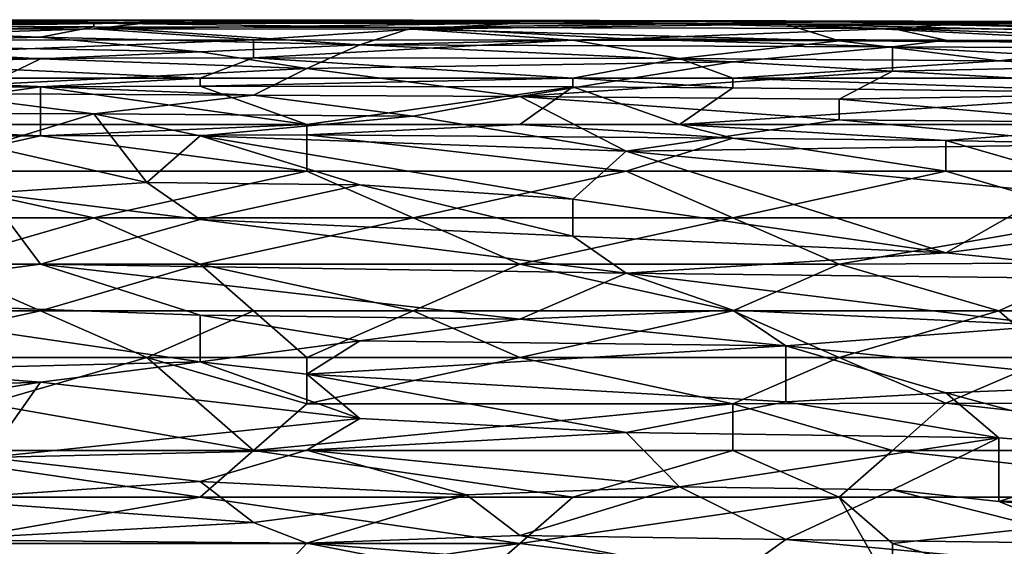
# Model space of a CAD drawing. Extents: x -161 to 11, y -10 to 160.
# Tile 278 of 499: x 0.0659 to 0.1486, y 0.3129 to 0.3571. Entities that reach past the tile are written whole.
import ezdxf

# ---------------------------------------------------------------- set-up
doc = ezdxf.new("R2010")
doc.units = 0
doc.header["$MEASUREMENT"] = 0
doc.layers.get('0').update_dxf_attribs({"linetype": 'CONTINUOUS'})

msp = doc.modelspace()

# ---------------------------------------------------------------- linework, layer by layer
for points in [[(0.036335, 0.356999, 0.717581), (0.072103, 0.356767, 0.713675), (0.013979, 0.356806, 0.713675)], [(0.054219, 0.356471, 0.709769), (0.013979, 0.356806, 0.713675), (0.072103, 0.356767, 0.713675)], [(0.031863, 0.356766, 0.7293), (0.076574, 0.356778, 0.7293), (0.054219, 0.357038, 0.725394)], [(0.076574, 0.356778, 0.7293), (0.031863, 0.356766, 0.7293), (0.040806, 0.356265, 0.733206)], [(0.045277, 0.357054, 0.721487), (0.081045, 0.356955, 0.717581), (0.036335, 0.356999, 0.717581)], [(0.072103, 0.356767, 0.713675), (0.036335, 0.356999, 0.717581), (0.081045, 0.356955, 0.717581)], [(0.040806, 0.356265, 0.733206), (0.072103, 0.356292, 0.733206), (0.076574, 0.356778, 0.7293)], [(0.054219, 0.357038, 0.725394), (0.098929, 0.357021, 0.721487), (0.045277, 0.357054, 0.721487)], [(0.081045, 0.356955, 0.717581), (0.045277, 0.357054, 0.721487), (0.098929, 0.357021, 0.721487)], [(0.076574, 0.356778, 0.7293), (0.1034, 0.356974, 0.725394), (0.054219, 0.357038, 0.725394)], [(0.098929, 0.357021, 0.721487), (0.054219, 0.357038, 0.725394), (0.1034, 0.356974, 0.725394)], [(0.072103, 0.356767, 0.713675), (0.072103, 0.356461, 0.709769), (0.054219, 0.356471, 0.709769)], [(0.054219, 0.356068, 0.705943), (0.054219, 0.356471, 0.709769), (0.072103, 0.356461, 0.709769)], [(0.054219, 0.356068, 0.705943), (0.072103, 0.356461, 0.709769), (0.067632, 0.355576, 0.701956)], [(0.067632, 0.355576, 0.701956), (0.072103, 0.356461, 0.709769), (0.094458, 0.354948, 0.69805)], [(0.121284, 0.356708, 0.713675), (0.072103, 0.356767, 0.713675), (0.081045, 0.356955, 0.717581)], [(0.107871, 0.356751, 0.7293), (0.076574, 0.356778, 0.7293), (0.072103, 0.356292, 0.733206)], [(0.072103, 0.356767, 0.713675), (0.121284, 0.356708, 0.713675), (0.098929, 0.356406, 0.709769)], [(0.072103, 0.356461, 0.709769), (0.072103, 0.356767, 0.713675), (0.098929, 0.356406, 0.709769)], [(0.107871, 0.356751, 0.7293), (0.072103, 0.356292, 0.733206), (0.098929, 0.356252, 0.733206)], [(0.098929, 0.356406, 0.709769), (0.094458, 0.354948, 0.69805), (0.072103, 0.356461, 0.709769)], [(0.107871, 0.356751, 0.7293), (0.1034, 0.356974, 0.725394), (0.076574, 0.356778, 0.7293)], [(0.134697, 0.35688, 0.717581), (0.081045, 0.356955, 0.717581), (0.098929, 0.357021, 0.721487)], [(0.081045, 0.356955, 0.717581), (0.134697, 0.35688, 0.717581), (0.121284, 0.356708, 0.713675)], [(0.116813, 0.355451, 0.701956), (0.094458, 0.354948, 0.69805), (0.098929, 0.356406, 0.709769)], [(0.130226, 0.356967, 0.721487), (0.098929, 0.357021, 0.721487), (0.1034, 0.356974, 0.725394)], [(0.098929, 0.357021, 0.721487), (0.130226, 0.356967, 0.721487), (0.134697, 0.35688, 0.717581)], [(0.107871, 0.356751, 0.7293), (0.098929, 0.356252, 0.733206), (0.130226, 0.356692, 0.7293)], [(0.121284, 0.356708, 0.713675), (0.139168, 0.356327, 0.709769), (0.098929, 0.356406, 0.709769)], [(0.098929, 0.356252, 0.733206), (0.134697, 0.35527, 0.737112), (0.130226, 0.356692, 0.7293)], [(0.116813, 0.355451, 0.701956), (0.098929, 0.356406, 0.709769), (0.139168, 0.356327, 0.709769)], [(0.1034, 0.356974, 0.725394), (0.107871, 0.356751, 0.7293), (0.130226, 0.356931, 0.725394)], [(0.130226, 0.356931, 0.725394), (0.130226, 0.356967, 0.721487), (0.1034, 0.356974, 0.725394)], [(0.107871, 0.356751, 0.7293), (0.130226, 0.356692, 0.7293), (0.130226, 0.356931, 0.725394)], [(0.116813, 0.355451, 0.701956), (0.139168, 0.356327, 0.709769), (0.143639, 0.355338, 0.701956)], [(0.121284, 0.356708, 0.713675), (0.134697, 0.35688, 0.717581), (0.143639, 0.356617, 0.713675)], [(0.143639, 0.356617, 0.713675), (0.139168, 0.356327, 0.709769), (0.121284, 0.356708, 0.713675)], [(0.174937, 0.35681, 0.725394), (0.130226, 0.356967, 0.721487), (0.130226, 0.356931, 0.725394)], [(0.174937, 0.35681, 0.725394), (0.183879, 0.356829, 0.721487), (0.130226, 0.356967, 0.721487)], [(0.134697, 0.35688, 0.717581), (0.130226, 0.356967, 0.721487), (0.183879, 0.356829, 0.721487)], [(0.174937, 0.35681, 0.725394), (0.130226, 0.356931, 0.725394), (0.130226, 0.356692, 0.7293)], [(0.174937, 0.35681, 0.725394), (0.130226, 0.356692, 0.7293), (0.179408, 0.356526, 0.7293)], [(0.130226, 0.356692, 0.7293), (0.161523, 0.355106, 0.737112), (0.157052, 0.356068, 0.73318)], [(0.161523, 0.355106, 0.737112), (0.130226, 0.356692, 0.7293), (0.134697, 0.35527, 0.737112)], [(0.179408, 0.356526, 0.7293), (0.130226, 0.356692, 0.7293), (0.157052, 0.356068, 0.73318)], [(0.183879, 0.356829, 0.721487), (0.183879, 0.35672, 0.717581), (0.134697, 0.35688, 0.717581)], [(0.134697, 0.35688, 0.717581), (0.183879, 0.35672, 0.717581), (0.183879, 0.356478, 0.713675)], [(0.143639, 0.356617, 0.713675), (0.134697, 0.35688, 0.717581), (0.183879, 0.356478, 0.713675)], [(0.139168, 0.356327, 0.709769), (0.143639, 0.356617, 0.713675), (0.161523, 0.356225, 0.709769)], [(0.170466, 0.355235, 0.701956), (0.139168, 0.356327, 0.709769), (0.161523, 0.356225, 0.709769)], [(0.143639, 0.355338, 0.701956), (0.139168, 0.356327, 0.709769), (0.170466, 0.355235, 0.701956)], [(0.143639, 0.356617, 0.713675), (0.183879, 0.356478, 0.713675), (0.161523, 0.356225, 0.709769)], [(0.040806, 0.356265, 0.733206), (0.040806, 0.355311, 0.737112), (0.072103, 0.356292, 0.733206)], [(0.040806, 0.355311, 0.737112), (0.085516, 0.355366, 0.737112), (0.072103, 0.356292, 0.733206)], [(0.045277, 0.355022, 0.69805), (0.054219, 0.356068, 0.705943), (0.067632, 0.355576, 0.701956)], [(0.045277, 0.355022, 0.69805), (0.067632, 0.355576, 0.701956), (0.081045, 0.354365, 0.694144)], [(0.081045, 0.354365, 0.694144), (0.067632, 0.355576, 0.701956), (0.094458, 0.354948, 0.69805)], [(0.085516, 0.355366, 0.737112), (0.098929, 0.356252, 0.733206), (0.072103, 0.356292, 0.733206)], [(0.098929, 0.356252, 0.733206), (0.085516, 0.355366, 0.737112), (0.112342, 0.355324, 0.737112)], [(0.134697, 0.35527, 0.737112), (0.098929, 0.356252, 0.733206), (0.112342, 0.355324, 0.737112)], [(0.067632, 0.353758, 0.690237), (0.022921, 0.355068, 0.69805), (0.045277, 0.355022, 0.69805)], [(0.067632, 0.353758, 0.690237), (0.040806, 0.353127, 0.686331), (0.022921, 0.355068, 0.69805)], [(0.085516, 0.355366, 0.737112), (0.040806, 0.355311, 0.737112), (0.045277, 0.353775, 0.741019)], [(0.085516, 0.353842, 0.741019), (0.085516, 0.355366, 0.737112), (0.045277, 0.353775, 0.741019)], [(0.067632, 0.353758, 0.690237), (0.045277, 0.355022, 0.69805), (0.081045, 0.354365, 0.694144)], [(0.094458, 0.354948, 0.69805), (0.089987, 0.352971, 0.686331), (0.081045, 0.354365, 0.694144)], [(0.112342, 0.355324, 0.737112), (0.085516, 0.355366, 0.737112), (0.085516, 0.353842, 0.741019)], [(0.112342, 0.355324, 0.737112), (0.085516, 0.353842, 0.741019), (0.121284, 0.353804, 0.741019)], [(0.125755, 0.353517, 0.690237), (0.089987, 0.352971, 0.686331), (0.094458, 0.354948, 0.69805)], [(0.116813, 0.355451, 0.701956), (0.139168, 0.354779, 0.69805), (0.094458, 0.354948, 0.69805)], [(0.125755, 0.353517, 0.690237), (0.094458, 0.354948, 0.69805), (0.139168, 0.354779, 0.69805)], [(0.112342, 0.355324, 0.737112), (0.121284, 0.353804, 0.741019), (0.134697, 0.35527, 0.737112)], [(0.139168, 0.354779, 0.69805), (0.116813, 0.355451, 0.701956), (0.143639, 0.355338, 0.701956)], [(0.134697, 0.35527, 0.737112), (0.121284, 0.353804, 0.741019), (0.14811, 0.353595, 0.741019)], [(0.139168, 0.354779, 0.69805), (0.139168, 0.352726, 0.686331), (0.125755, 0.353517, 0.690237)], [(0.14811, 0.353595, 0.741019), (0.161523, 0.355106, 0.737112), (0.134697, 0.35527, 0.737112)], [(0.174937, 0.35462, 0.69805), (0.139168, 0.354779, 0.69805), (0.143639, 0.355338, 0.701956)], [(0.174937, 0.35462, 0.69805), (0.165995, 0.353283, 0.690237), (0.139168, 0.354779, 0.69805)], [(0.139168, 0.352726, 0.686331), (0.139168, 0.354779, 0.69805), (0.165995, 0.353283, 0.690237)], [(0.174937, 0.35462, 0.69805), (0.143639, 0.355338, 0.701956), (0.170466, 0.355235, 0.701956)], [(0.161523, 0.355106, 0.737112), (0.14811, 0.353595, 0.741019), (0.18835, 0.35311, 0.741019)], [(0.085516, 0.353842, 0.741019), (0.045277, 0.353775, 0.741019), (0.081045, 0.352162, 0.743942)], [(0.067632, 0.353758, 0.690237), (0.081045, 0.354365, 0.694144), (0.089987, 0.352971, 0.686331)], [(0.112342, 0.352162, 0.743866), (0.085516, 0.353842, 0.741019), (0.081045, 0.352162, 0.743942)], [(0.112342, 0.352162, 0.743866), (0.121284, 0.353804, 0.741019), (0.085516, 0.353842, 0.741019)], [(0.040806, 0.353127, 0.686331), (0.067632, 0.353758, 0.690237), (0.063161, 0.35163, 0.678519)], [(0.045277, 0.353775, 0.741019), (0.045277, 0.352162, 0.743819), (0.081045, 0.352162, 0.743942)], [(0.089987, 0.352971, 0.686331), (0.063161, 0.35163, 0.678519), (0.067632, 0.353758, 0.690237)], [(0.107871, 0.350611, 0.674612), (0.089987, 0.352971, 0.686331), (0.125755, 0.353517, 0.690237)], [(0.107871, 0.350611, 0.674612), (0.125755, 0.353517, 0.690237), (0.139168, 0.352726, 0.686331)], [(0.121284, 0.353804, 0.741019), (0.112342, 0.352162, 0.743866), (0.125755, 0.352162, 0.743755)], [(0.14811, 0.353595, 0.741019), (0.121284, 0.353804, 0.741019), (0.125755, 0.352162, 0.743755)], [(0.14811, 0.353595, 0.741019), (0.125755, 0.352162, 0.743755), (0.174937, 0.352162, 0.742893)], [(0.139168, 0.352726, 0.686331), (0.165995, 0.353283, 0.690237), (0.170466, 0.350984, 0.678519)], [(0.18835, 0.35311, 0.741019), (0.14811, 0.353595, 0.741019), (0.174937, 0.352162, 0.742893)], [(0.063161, 0.35163, 0.678519), (0.089987, 0.352971, 0.686331), (0.085516, 0.350736, 0.674612)], [(0.085516, 0.350736, 0.674612), (0.089987, 0.352971, 0.686331), (0.107871, 0.350611, 0.674612)], [(0.107871, 0.350611, 0.674612), (0.139168, 0.352726, 0.686331), (0.134697, 0.350391, 0.674612)], [(0.134697, 0.350391, 0.674612), (0.139168, 0.352726, 0.686331), (0.170466, 0.350984, 0.678519)], [(0.045277, 0.352162, 0.743819), (0.045277, 0.351404, 0.744925), (0.067632, 0.351425, 0.744925)], [(0.067632, 0.351425, 0.744925), (0.081045, 0.352162, 0.743942), (0.045277, 0.352162, 0.743819)], [(0.045277, 0.351404, 0.744925), (0.045277, 0.348255, 0.748131), (0.067632, 0.351425, 0.744925)], [(0.045277, 0.348255, 0.748131), (0.067632, 0.348255, 0.748152), (0.067632, 0.351425, 0.744925)], [(0.05869, 0.350866, 0.674612), (0.063161, 0.35163, 0.678519), (0.085516, 0.350736, 0.674612)], [(0.067632, 0.351425, 0.744925), (0.081045, 0.351478, 0.744925), (0.081045, 0.352162, 0.743942)], [(0.081045, 0.351478, 0.744925), (0.067632, 0.351425, 0.744925), (0.089987, 0.348255, 0.748199)], [(0.089987, 0.348255, 0.748199), (0.067632, 0.351425, 0.744925), (0.067632, 0.348255, 0.748152)], [(0.081045, 0.352162, 0.743942), (0.081045, 0.351478, 0.744925), (0.112342, 0.352162, 0.743866)], [(0.081045, 0.351478, 0.744925), (0.112342, 0.351425, 0.744925), (0.112342, 0.352162, 0.743866)], [(0.112342, 0.351425, 0.744925), (0.081045, 0.351478, 0.744925), (0.089987, 0.348255, 0.748199)], [(0.089987, 0.348255, 0.748199), (0.107871, 0.348255, 0.748124), (0.112342, 0.351425, 0.744925)], [(0.112342, 0.351425, 0.744925), (0.107871, 0.348255, 0.748124), (0.121284, 0.348255, 0.748087)], [(0.112342, 0.352162, 0.743866), (0.125755, 0.351346, 0.744925), (0.125755, 0.352162, 0.743755)], [(0.112342, 0.352162, 0.743866), (0.112342, 0.351425, 0.744925), (0.125755, 0.351346, 0.744925)], [(0.125755, 0.351346, 0.744925), (0.112342, 0.351425, 0.744925), (0.121284, 0.348255, 0.748087)], [(0.161523, 0.350931, 0.744925), (0.174937, 0.352162, 0.742893), (0.125755, 0.352162, 0.743755)], [(0.125755, 0.352162, 0.743755), (0.125755, 0.351346, 0.744925), (0.161523, 0.350931, 0.744925)], [(0.049748, 0.349242, 0.6668), (0.05869, 0.350866, 0.674612), (0.072103, 0.349145, 0.6668)], [(0.085516, 0.350736, 0.674612), (0.072103, 0.349145, 0.6668), (0.05869, 0.350866, 0.674612)], [(0.072103, 0.349145, 0.6668), (0.085516, 0.350736, 0.674612), (0.098929, 0.348968, 0.6668)], [(0.098929, 0.348968, 0.6668), (0.085516, 0.350736, 0.674612), (0.107871, 0.350611, 0.674612)], [(0.098929, 0.348968, 0.6668), (0.107871, 0.350611, 0.674612), (0.116813, 0.346022, 0.655081)], [(0.134697, 0.350391, 0.674612), (0.134697, 0.348649, 0.6668), (0.107871, 0.350611, 0.674612)], [(0.116813, 0.346022, 0.655081), (0.107871, 0.350611, 0.674612), (0.134697, 0.348649, 0.6668)], [(0.161523, 0.350931, 0.744925), (0.125755, 0.351346, 0.744925), (0.121284, 0.348255, 0.748087)], [(0.121284, 0.348255, 0.748087), (0.161523, 0.348255, 0.747629), (0.161523, 0.350931, 0.744925)], [(0.157052, 0.348467, 0.6668), (0.134697, 0.350391, 0.674612), (0.170466, 0.350984, 0.678519)], [(0.134697, 0.348649, 0.6668), (0.134697, 0.350391, 0.674612), (0.157052, 0.348467, 0.6668)], [(0.049748, 0.349242, 0.6668), (0.072103, 0.349145, 0.6668), (0.063161, 0.346452, 0.655081)], [(0.063161, 0.346452, 0.655081), (0.072103, 0.349145, 0.6668), (0.076574, 0.343402, 0.643362)], [(0.081045, 0.3473, 0.658987), (0.072103, 0.349145, 0.6668), (0.098929, 0.348968, 0.6668)], [(0.072103, 0.349145, 0.6668), (0.081045, 0.3473, 0.658987), (0.076574, 0.343402, 0.643362)], [(0.081045, 0.3473, 0.658987), (0.098929, 0.348968, 0.6668), (0.116813, 0.346022, 0.655081)], [(0.067632, 0.347305, 0.748831), (0.067632, 0.348255, 0.748152), (0.045277, 0.348255, 0.748131)], [(0.049748, 0.347269, 0.748831), (0.067632, 0.347305, 0.748831), (0.045277, 0.348255, 0.748131)], [(0.089987, 0.347385, 0.748831), (0.089987, 0.348255, 0.748199), (0.067632, 0.347305, 0.748831)], [(0.067632, 0.348255, 0.748152), (0.067632, 0.347305, 0.748831), (0.089987, 0.348255, 0.748199)], [(0.107871, 0.348255, 0.748124), (0.089987, 0.347385, 0.748831), (0.125755, 0.347101, 0.748831)], [(0.107871, 0.348255, 0.748124), (0.089987, 0.348255, 0.748199), (0.089987, 0.347385, 0.748831)], [(0.107871, 0.348255, 0.748124), (0.125755, 0.347101, 0.748831), (0.121284, 0.348255, 0.748087)], [(0.116813, 0.346022, 0.655081), (0.134697, 0.348649, 0.6668), (0.157052, 0.346587, 0.658987)], [(0.143639, 0.346909, 0.748831), (0.161523, 0.348255, 0.747629), (0.121284, 0.348255, 0.748087)], [(0.125755, 0.347101, 0.748831), (0.143639, 0.346909, 0.748831), (0.121284, 0.348255, 0.748087)], [(0.157052, 0.348467, 0.6668), (0.157052, 0.346587, 0.658987), (0.134697, 0.348649, 0.6668)], [(0.161523, 0.346552, 0.748831), (0.161523, 0.348255, 0.747629), (0.143639, 0.346909, 0.748831)], [(0.054219, 0.344349, 0.750586), (0.067632, 0.347305, 0.748831), (0.049748, 0.347269, 0.748831)], [(0.054219, 0.344349, 0.750586), (0.089987, 0.344349, 0.75065), (0.067632, 0.347305, 0.748831)], [(0.067632, 0.347305, 0.748831), (0.089987, 0.344349, 0.75065), (0.089987, 0.347385, 0.748831)], [(0.081045, 0.3473, 0.658987), (0.094458, 0.343194, 0.643362), (0.076574, 0.343402, 0.643362)], [(0.081045, 0.3473, 0.658987), (0.116813, 0.346022, 0.655081), (0.112342, 0.341989, 0.639456)], [(0.094458, 0.343194, 0.643362), (0.081045, 0.3473, 0.658987), (0.112342, 0.341989, 0.639456)], [(0.116813, 0.344349, 0.750553), (0.125755, 0.347101, 0.748831), (0.089987, 0.347385, 0.748831)], [(0.116813, 0.344349, 0.750553), (0.089987, 0.347385, 0.748831), (0.089987, 0.344349, 0.75065)], [(0.076574, 0.343402, 0.643362), (0.063161, 0.342502, 0.639456), (0.063161, 0.346452, 0.655081)], [(0.125755, 0.347101, 0.748831), (0.116813, 0.344349, 0.750553), (0.143639, 0.344349, 0.750349)], [(0.116813, 0.346022, 0.655081), (0.157052, 0.346587, 0.658987), (0.152581, 0.342589, 0.643362)], [(0.125755, 0.347101, 0.748831), (0.143639, 0.344349, 0.750349), (0.143639, 0.346909, 0.748831)], [(0.161523, 0.346552, 0.748831), (0.143639, 0.346909, 0.748831), (0.152581, 0.344349, 0.750244)], [(0.143639, 0.346909, 0.748831), (0.143639, 0.344349, 0.750349), (0.152581, 0.344349, 0.750244)], [(0.116813, 0.346022, 0.655081), (0.143639, 0.33749, 0.623831), (0.112342, 0.341989, 0.639456)], [(0.116813, 0.346022, 0.655081), (0.152581, 0.342589, 0.643362), (0.143639, 0.33749, 0.623831)], [(0.049748, 0.340443, 0.752188), (0.072103, 0.340443, 0.75223), (0.054219, 0.344349, 0.750586)], [(0.072103, 0.340443, 0.75223), (0.089987, 0.344349, 0.75065), (0.054219, 0.344349, 0.750586)], [(0.098929, 0.340443, 0.752243), (0.089987, 0.344349, 0.75065), (0.072103, 0.340443, 0.75223)], [(0.089987, 0.344349, 0.75065), (0.098929, 0.340443, 0.752243), (0.116813, 0.344349, 0.750553)], [(0.125755, 0.340443, 0.75208), (0.116813, 0.344349, 0.750553), (0.098929, 0.340443, 0.752243)], [(0.125755, 0.340443, 0.75208), (0.143639, 0.344349, 0.750349), (0.116813, 0.344349, 0.750553)], [(0.125755, 0.340443, 0.75208), (0.157052, 0.340443, 0.751826), (0.143639, 0.344349, 0.750349)], [(0.157052, 0.340443, 0.751826), (0.152581, 0.344349, 0.750244), (0.143639, 0.344349, 0.750349)], [(0.063161, 0.342502, 0.639456), (0.076574, 0.343402, 0.643362), (0.081045, 0.340279, 0.631644)], [(0.081045, 0.340279, 0.631644), (0.076574, 0.343402, 0.643362), (0.094458, 0.343194, 0.643362)], [(0.081045, 0.340279, 0.631644), (0.094458, 0.343194, 0.643362), (0.112342, 0.338905, 0.627737)], [(0.094458, 0.343194, 0.643362), (0.112342, 0.341989, 0.639456), (0.112342, 0.338905, 0.627737)], [(0.049748, 0.336537, 0.616076), (0.063161, 0.342502, 0.639456), (0.067632, 0.336537, 0.616581)], [(0.063161, 0.342502, 0.639456), (0.081045, 0.340279, 0.631644), (0.067632, 0.336537, 0.616581)], [(0.165995, 0.340372, 0.63555), (0.143639, 0.33749, 0.623831), (0.152581, 0.342589, 0.643362)], [(0.112342, 0.338905, 0.627737), (0.112342, 0.341989, 0.639456), (0.143639, 0.33749, 0.623831)], [(0.049748, 0.340443, 0.752188), (0.05869, 0.336537, 0.753101), (0.072103, 0.340443, 0.75223)], [(0.081045, 0.336537, 0.75318), (0.072103, 0.340443, 0.75223), (0.05869, 0.336537, 0.753101)], [(0.067632, 0.336537, 0.616581), (0.081045, 0.340279, 0.631644), (0.116813, 0.335796, 0.616019)], [(0.081045, 0.336537, 0.75318), (0.098929, 0.340443, 0.752243), (0.072103, 0.340443, 0.75223)], [(0.081045, 0.336537, 0.75318), (0.107871, 0.336537, 0.753126), (0.098929, 0.340443, 0.752243)], [(0.112342, 0.338905, 0.627737), (0.116813, 0.335796, 0.616019), (0.081045, 0.340279, 0.631644)], [(0.107871, 0.336537, 0.753126), (0.125755, 0.340443, 0.75208), (0.098929, 0.340443, 0.752243)], [(0.125755, 0.340443, 0.75208), (0.107871, 0.336537, 0.753126), (0.134697, 0.336537, 0.75298)], [(0.157052, 0.340443, 0.751826), (0.125755, 0.340443, 0.75208), (0.134697, 0.336537, 0.75298)], [(0.157052, 0.336644, 0.752737), (0.157052, 0.340443, 0.751826), (0.134697, 0.336537, 0.75298)], [(0.143639, 0.33749, 0.623831), (0.165995, 0.340372, 0.63555), (0.165995, 0.335234, 0.616019)], [(0.143639, 0.33749, 0.623831), (0.116813, 0.335796, 0.616019), (0.112342, 0.338905, 0.627737)], [(0.143639, 0.33749, 0.623831), (0.165995, 0.335234, 0.616019), (0.116813, 0.335796, 0.616019)], [(0.045277, 0.33263, 0.753483), (0.067632, 0.33263, 0.753507), (0.05869, 0.336537, 0.753101)], [(0.067632, 0.336537, 0.616581), (0.045277, 0.333572, 0.6043), (0.049748, 0.336537, 0.616076)], [(0.045277, 0.333572, 0.6043), (0.067632, 0.336537, 0.616581), (0.081045, 0.332263, 0.600394)], [(0.067632, 0.33263, 0.753507), (0.081045, 0.336537, 0.75318), (0.05869, 0.336537, 0.753101)], [(0.116813, 0.335796, 0.616019), (0.107871, 0.331926, 0.600394), (0.067632, 0.336537, 0.616581)], [(0.081045, 0.332263, 0.600394), (0.067632, 0.336537, 0.616581), (0.107871, 0.331926, 0.600394)], [(0.085516, 0.33263, 0.753527), (0.081045, 0.336537, 0.75318), (0.067632, 0.33263, 0.753507)], [(0.098929, 0.33263, 0.753515), (0.107871, 0.336537, 0.753126), (0.081045, 0.336537, 0.75318)], [(0.085516, 0.33263, 0.753527), (0.098929, 0.33263, 0.753515), (0.081045, 0.336537, 0.75318)], [(0.098929, 0.33263, 0.753515), (0.125755, 0.33263, 0.7534), (0.107871, 0.336537, 0.753126)], [(0.125755, 0.33263, 0.7534), (0.134697, 0.336537, 0.75298), (0.107871, 0.336537, 0.753126)], [(0.125755, 0.33263, 0.7534), (0.14811, 0.33263, 0.753213), (0.134697, 0.336537, 0.75298)], [(0.134697, 0.336537, 0.75298), (0.14811, 0.33263, 0.753213), (0.157052, 0.336644, 0.752737)], [(0.170466, 0.33263, 0.752983), (0.157052, 0.336644, 0.752737), (0.14811, 0.33263, 0.753213)], [(0.107871, 0.331926, 0.600394), (0.116813, 0.335796, 0.616019), (0.125755, 0.332689, 0.6043)], [(0.165995, 0.335234, 0.616019), (0.152581, 0.331389, 0.600394), (0.116813, 0.335796, 0.616019)], [(0.125755, 0.332689, 0.6043), (0.116813, 0.335796, 0.616019), (0.152581, 0.331389, 0.600394)], [(0.054219, 0.327677, 0.580862), (0.045277, 0.333572, 0.6043), (0.081045, 0.328347, 0.584769)], [(0.045277, 0.333572, 0.6043), (0.081045, 0.332263, 0.600394), (0.081045, 0.328347, 0.584769)], [(0.049748, 0.328724, 0.75344), (0.067632, 0.33263, 0.753507), (0.045277, 0.33263, 0.753483)], [(0.049748, 0.328724, 0.75344), (0.076574, 0.328724, 0.753483), (0.067632, 0.33263, 0.753507)], [(0.067632, 0.33263, 0.753507), (0.076574, 0.328724, 0.753483), (0.085516, 0.33263, 0.753527)], [(0.076574, 0.328724, 0.753483), (0.089987, 0.328724, 0.753499), (0.085516, 0.33263, 0.753527)], [(0.085516, 0.33263, 0.753527), (0.089987, 0.328724, 0.753499), (0.098929, 0.33263, 0.753515)], [(0.107871, 0.328724, 0.753452), (0.098929, 0.33263, 0.753515), (0.089987, 0.328724, 0.753499)], [(0.107871, 0.328724, 0.753452), (0.125755, 0.33263, 0.7534), (0.098929, 0.33263, 0.753515)], [(0.125755, 0.332689, 0.6043), (0.130226, 0.329687, 0.592581), (0.107871, 0.331926, 0.600394)], [(0.125755, 0.33263, 0.7534), (0.107871, 0.328724, 0.753452), (0.134697, 0.328724, 0.753276)], [(0.152581, 0.331389, 0.600394), (0.130226, 0.329687, 0.592581), (0.125755, 0.332689, 0.6043)], [(0.134697, 0.328724, 0.753276), (0.14811, 0.33263, 0.753213), (0.125755, 0.33263, 0.7534)], [(0.134697, 0.328724, 0.753276), (0.152581, 0.328724, 0.753128), (0.14811, 0.33263, 0.753213)], [(0.152581, 0.328724, 0.753128), (0.170466, 0.33263, 0.752983), (0.14811, 0.33263, 0.753213)], [(0.094458, 0.330121, 0.592581), (0.081045, 0.332263, 0.600394), (0.107871, 0.331926, 0.600394)], [(0.094458, 0.330121, 0.592581), (0.081045, 0.328347, 0.584769), (0.081045, 0.332263, 0.600394)], [(0.094458, 0.330121, 0.592581), (0.107871, 0.331926, 0.600394), (0.130226, 0.329687, 0.592581)], [(0.130226, 0.329687, 0.592581), (0.152581, 0.331389, 0.600394), (0.161523, 0.326445, 0.580862)], [(0.081045, 0.328347, 0.584769), (0.094458, 0.330121, 0.592581), (0.089987, 0.327315, 0.580862)], [(0.089987, 0.327315, 0.580862), (0.094458, 0.330121, 0.592581), (0.130226, 0.329687, 0.592581)], [(0.130226, 0.329687, 0.592581), (0.130226, 0.32498, 0.57305), (0.089987, 0.327315, 0.580862)], [(0.143639, 0.325735, 0.576956), (0.130226, 0.329687, 0.592581), (0.161523, 0.326445, 0.580862)], [(0.130226, 0.32498, 0.57305), (0.130226, 0.329687, 0.592581), (0.143639, 0.325735, 0.576956)], [(0.063161, 0.324818, 0.752996), (0.076574, 0.328724, 0.753483), (0.049748, 0.328724, 0.75344)], [(0.081045, 0.328347, 0.584769), (0.067632, 0.326636, 0.576956), (0.054219, 0.327677, 0.580862)], [(0.085516, 0.320912, 0.752165), (0.076574, 0.328724, 0.753483), (0.063161, 0.324818, 0.752996)], [(0.067632, 0.326636, 0.576956), (0.081045, 0.328347, 0.584769), (0.094458, 0.323599, 0.565237)], [(0.089987, 0.324818, 0.753017), (0.089987, 0.328724, 0.753499), (0.076574, 0.328724, 0.753483)], [(0.085516, 0.320912, 0.752165), (0.089987, 0.324818, 0.753017), (0.076574, 0.328724, 0.753483)], [(0.089987, 0.327315, 0.580862), (0.094458, 0.323599, 0.565237), (0.081045, 0.328347, 0.584769)], [(0.107871, 0.328724, 0.753452), (0.089987, 0.324818, 0.753017), (0.125755, 0.324818, 0.752873)], [(0.089987, 0.328724, 0.753499), (0.089987, 0.324818, 0.753017), (0.107871, 0.328724, 0.753452)], [(0.134697, 0.328724, 0.753276), (0.107871, 0.328724, 0.753452), (0.125755, 0.324818, 0.752873)], [(0.143639, 0.32488, 0.752737), (0.134697, 0.328724, 0.753276), (0.125755, 0.324818, 0.752873)], [(0.143639, 0.32488, 0.752737), (0.152581, 0.328724, 0.753128), (0.134697, 0.328724, 0.753276)], [(0.152581, 0.328724, 0.753128), (0.143639, 0.32488, 0.752737), (0.18835, 0.324818, 0.75233)], [(0.067632, 0.326636, 0.576956), (0.045277, 0.325899, 0.57305), (0.054219, 0.327677, 0.580862)], [(0.067632, 0.326636, 0.576956), (0.040806, 0.322311, 0.557425), (0.045277, 0.325899, 0.57305)], [(0.040806, 0.322311, 0.557425), (0.067632, 0.326636, 0.576956), (0.063161, 0.320323, 0.549612)], [(0.063161, 0.320323, 0.549612), (0.067632, 0.326636, 0.576956), (0.094458, 0.323599, 0.565237)], [(0.130226, 0.32498, 0.57305), (0.116813, 0.32242, 0.561331), (0.089987, 0.327315, 0.580862)], [(0.094458, 0.323599, 0.565237), (0.089987, 0.327315, 0.580862), (0.116813, 0.32242, 0.561331)], [(0.130226, 0.32498, 0.57305), (0.143639, 0.325735, 0.576956), (0.14811, 0.321968, 0.561331)], [(0.143639, 0.325735, 0.576956), (0.161523, 0.326445, 0.580862), (0.161523, 0.320912, 0.557658)], [(0.14811, 0.321968, 0.561331), (0.143639, 0.325735, 0.576956), (0.161523, 0.320912, 0.557658)], [(0.116813, 0.32242, 0.561331), (0.130226, 0.32498, 0.57305), (0.14811, 0.321968, 0.561331)], [(0.063161, 0.324818, 0.752996), (0.054219, 0.320912, 0.752115), (0.085516, 0.320912, 0.752165)], [(0.125755, 0.324818, 0.752873), (0.089987, 0.324818, 0.753017), (0.085516, 0.320912, 0.752165)], [(0.125755, 0.320912, 0.752043), (0.125755, 0.324818, 0.752873), (0.085516, 0.320912, 0.752165)], [(0.139168, 0.320912, 0.751956), (0.143639, 0.32488, 0.752737), (0.125755, 0.324818, 0.752873)], [(0.139168, 0.320912, 0.751956), (0.125755, 0.324818, 0.752873), (0.125755, 0.320912, 0.752043)], [(0.139168, 0.320912, 0.751956), (0.179408, 0.320912, 0.751571), (0.143639, 0.32488, 0.752737)], [(0.179408, 0.320912, 0.751571), (0.18835, 0.324818, 0.75233), (0.143639, 0.32488, 0.752737)], [(0.063161, 0.320323, 0.549612), (0.094458, 0.323599, 0.565237), (0.089987, 0.320924, 0.553519)], [(0.089987, 0.320924, 0.553519), (0.094458, 0.323599, 0.565237), (0.116813, 0.32242, 0.561331)], [(0.089987, 0.320924, 0.553519), (0.116813, 0.32242, 0.561331), (0.121284, 0.317871, 0.5418)], [(0.14811, 0.321968, 0.561331), (0.121284, 0.317871, 0.5418), (0.116813, 0.32242, 0.561331)], [(0.121284, 0.317871, 0.5418), (0.14811, 0.321968, 0.561331), (0.139168, 0.317616, 0.5418)], [(0.139168, 0.317616, 0.5418), (0.14811, 0.321968, 0.561331), (0.14811, 0.316615, 0.537894)], [(0.14811, 0.321968, 0.561331), (0.161523, 0.320912, 0.557658), (0.14811, 0.316615, 0.537894)], [(0.081045, 0.317005, 0.750902), (0.085516, 0.320912, 0.752165), (0.054219, 0.320912, 0.752115)], [(0.054219, 0.320912, 0.752115), (0.054219, 0.317005, 0.750821), (0.081045, 0.317005, 0.750902)], [(0.063161, 0.320323, 0.549612), (0.089987, 0.320924, 0.553519), (0.081045, 0.318314, 0.5418)], [(0.081045, 0.318314, 0.5418), (0.089987, 0.320924, 0.553519), (0.1034, 0.317188, 0.537894)], [(0.112342, 0.317005, 0.750816), (0.085516, 0.320912, 0.752165), (0.081045, 0.317005, 0.750902)], [(0.125755, 0.320912, 0.752043), (0.085516, 0.320912, 0.752165), (0.112342, 0.317005, 0.750816)], [(0.121284, 0.317871, 0.5418), (0.1034, 0.317188, 0.537894), (0.089987, 0.320924, 0.553519)], [(0.112342, 0.317005, 0.750816), (0.134697, 0.317005, 0.75071), (0.125755, 0.320912, 0.752043)], [(0.125755, 0.320912, 0.752043), (0.134697, 0.317005, 0.75071), (0.139168, 0.320912, 0.751956)], [(0.134697, 0.317005, 0.75071), (0.174937, 0.317005, 0.750358), (0.139168, 0.320912, 0.751956)], [(0.174937, 0.317005, 0.750358), (0.179408, 0.320912, 0.751571), (0.139168, 0.320912, 0.751956)], [(0.14811, 0.316615, 0.537894), (0.161523, 0.320912, 0.557658), (0.179408, 0.317038, 0.5418)], [(0.081045, 0.318314, 0.5418), (0.05869, 0.316794, 0.533987), (0.063161, 0.320323, 0.549612)], [(0.081045, 0.318314, 0.5418), (0.085516, 0.314853, 0.526175), (0.05869, 0.316794, 0.533987)], [(0.085516, 0.314853, 0.526175), (0.081045, 0.318314, 0.5418), (0.1034, 0.317188, 0.537894)], [(0.121284, 0.317871, 0.5418), (0.107871, 0.313768, 0.522269), (0.1034, 0.317188, 0.537894)], [(0.107871, 0.313768, 0.522269), (0.121284, 0.317871, 0.5418), (0.130226, 0.313453, 0.522269)], [(0.121284, 0.317871, 0.5418), (0.139168, 0.317616, 0.5418), (0.130226, 0.313453, 0.522269)], [(0.130226, 0.313453, 0.522269), (0.139168, 0.317616, 0.5418), (0.157052, 0.313102, 0.522269)], [(0.139168, 0.317616, 0.5418), (0.14811, 0.316615, 0.537894), (0.157052, 0.313102, 0.522269)], [(0.05869, 0.313099, 0.749275), (0.081045, 0.317005, 0.750902), (0.054219, 0.317005, 0.750821)], [(0.05869, 0.313099, 0.749275), (0.107871, 0.313099, 0.749286), (0.081045, 0.317005, 0.750902)], [(0.085516, 0.314853, 0.526175), (0.05869, 0.313405, 0.518362), (0.05869, 0.316794, 0.533987)], [(0.081045, 0.317005, 0.750902), (0.107871, 0.313099, 0.749286), (0.112342, 0.317005, 0.750816)], [(0.1034, 0.317188, 0.537894), (0.089987, 0.313132, 0.518362), (0.085516, 0.314853, 0.526175)], [(0.089987, 0.313132, 0.518362), (0.1034, 0.317188, 0.537894), (0.107871, 0.313768, 0.522269)], [(0.134697, 0.317005, 0.75071), (0.112342, 0.317005, 0.750816), (0.107871, 0.313099, 0.749286)], [(0.139168, 0.309193, 0.747273), (0.134697, 0.317005, 0.75071), (0.107871, 0.313099, 0.749286)], [(0.139168, 0.313099, 0.74917), (0.174937, 0.317005, 0.750358), (0.134697, 0.317005, 0.75071)], [(0.139168, 0.313099, 0.74917), (0.134697, 0.317005, 0.75071), (0.139168, 0.309193, 0.747273)], [(0.152581, 0.309193, 0.747171), (0.174937, 0.317005, 0.750358), (0.139168, 0.313099, 0.74917)], [(0.14811, 0.316615, 0.537894), (0.179408, 0.317038, 0.5418), (0.174937, 0.314508, 0.530081)], [(0.157052, 0.313102, 0.522269), (0.14811, 0.316615, 0.537894), (0.174937, 0.314508, 0.530081)], [(0.05869, 0.313405, 0.518362), (0.085516, 0.314853, 0.526175), (0.089987, 0.313132, 0.518362)], [(0.085516, 0.308303, 0.494925), (0.049748, 0.312641, 0.514456), (0.05869, 0.313405, 0.518362)], [(0.089987, 0.313132, 0.518362), (0.085516, 0.308303, 0.494925), (0.05869, 0.313405, 0.518362)], [(0.125755, 0.310238, 0.506644), (0.089987, 0.313132, 0.518362), (0.107871, 0.313768, 0.522269)], [(0.130226, 0.313453, 0.522269), (0.125755, 0.310238, 0.506644), (0.107871, 0.313768, 0.522269)], [(0.125755, 0.310238, 0.506644), (0.130226, 0.313453, 0.522269), (0.161523, 0.310535, 0.51055)], [(0.157052, 0.313102, 0.522269), (0.161523, 0.310535, 0.51055), (0.130226, 0.313453, 0.522269)], [(0.05869, 0.313099, 0.749275), (0.045277, 0.309193, 0.747282), (0.081045, 0.309193, 0.747446)], [(0.081045, 0.309193, 0.747446), (0.107871, 0.313099, 0.749286), (0.05869, 0.313099, 0.749275)], [(0.1034, 0.309193, 0.747414), (0.107871, 0.313099, 0.749286), (0.081045, 0.309193, 0.747446)], [(0.085516, 0.308303, 0.494925), (0.089987, 0.313132, 0.518362), (0.112342, 0.308794, 0.498831)], [(0.112342, 0.308794, 0.498831), (0.089987, 0.313132, 0.518362), (0.125755, 0.310238, 0.506644)], [(0.139168, 0.309193, 0.747273), (0.107871, 0.313099, 0.749286), (0.1034, 0.309193, 0.747414)], [(0.152581, 0.309193, 0.747171), (0.139168, 0.313099, 0.74917), (0.139168, 0.309193, 0.747273)]]:
    msp.add_3dface(points)

doc.saveas('drawing.dxf')
